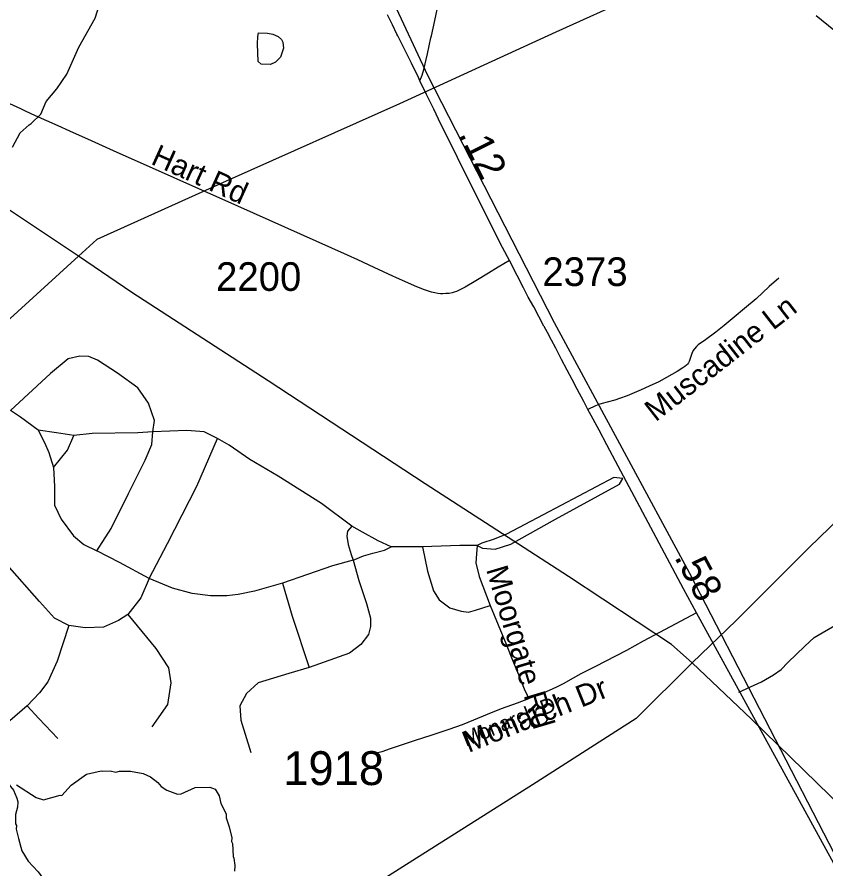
# Model space of a CAD drawing. Extents: x 1383679 to 1536984, y 460658 to 651027.
# Drawn here: x 1414038 to 1417565, y 577431 to 581148 of the extents above; entities that cross this region are included whole.
import ezdxf

# ---------------------------------------------------------------- set-up
doc = ezdxf.new("R2010")
doc.units = 0
for name, color, linetype in [('Default', 7, 'Continuous'), ('Exist Boundary Political City Limit New', 7, 'Continuous'), ('Exist Hydrographic Misc Water Feature', 7, 'Continuous'), ('Exist Road Non-System Secondary Historical Number Label', 7, 'Continuous'), ('Exist Road Non-System Type 51', 7, 'Continuous'), ('Exist Road Non-System Type 51 Label', 7, 'Continuous'), ('Exist Road Primary NC UnDivided 4 Lane Attributed', 7, 'Continuous'), ('Exist Road Secondary Mileage Hundredths English Label', 7, 'Continuous'), ('Exist Road Secondary Type 51 Attributed', 7, 'Continuous'), ('Exist Road Secondary Type 51 Label', 7, 'Continuous'), ('Exist Road Secondary Type 51 Number Label', 7, 'Continuous'), ('Exist Utilities Electrical Transmission Line', 7, 'Continuous'), ('Map Preparation Boundary City Limit Buffer Line', 7, 'Continuous')]:
    doc.layers.add(name, color=color, linetype=linetype)

msp = doc.modelspace()

# ---------------------------------------------------------------- linework, layer by layer
at = {"layer": 'Exist Boundary Political City Limit New'}
msp.add_lwpolyline([(1413854.6, 584900.5), (1414264.6, 584293.4), (1414691.9, 584019.8), (1414666.2, 583549.6), (1414836.8, 582972.1), (1415041.9, 582578.8), (1415827.9, 580894.3), (1416380, 579815.8), (1416969.5, 578721.4), (1417624.5, 577453.4), (1418270.8, 578095.2), (1418353.6, 578177.2), (1418574.6, 578320.2), (1419005.1, 578502.6), (1419403.4, 578708.9)], dxfattribs=at)
at = {"layer": 'Exist Hydrographic Misc Water Feature'}
for points in [[(1414018.1, 580579.7), (1414051.6, 580642.9), (1414090.4, 580678), (1414100.5, 580683.7), (1414141.5, 580724.8), (1414165.3, 580779.4), (1414211.9, 580835), (1414255.4, 580898), (1414308.1, 581016.7), (1414378.9, 581143), (1414403.3, 581223.5), (1414418.6, 581302), (1414471.4, 581340.8), (1414480.7, 581396.5), (1414477.3, 581418.6), (1414478.1, 581456.6), (1414474.4, 581470.6), (1414472, 581540.6), (1414476.6, 581656.5), (1414465.7, 581792.7), (1414453.6, 581835.5), (1414454.8, 581840.9), (1414439.7, 581881.3), (1414402.6, 581955.7)], [(1415091, 581078.8), (1415129.6, 581077.4), (1415153.5, 581072.8), (1415177.3, 581062.3), (1415191, 581049.9), (1415196.7, 581037.8), (1415200.2, 581011.7), (1415187.3, 580972.1), (1415164.7, 580950.6), (1415142.6, 580941.2), (1415102.6, 580942.1), (1415088.8, 580954.4), (1415086.6, 581030.4), (1415087.3, 581062.4), (1415091, 581078.8)], [(1414035.2, 577798.5), (1414121.9, 577742.5), (1414153.7, 577733.7), (1414226.5, 577753.1), (1414234.2, 577751.8), (1414274.2, 577796.6), (1414340.3, 577845.3), (1414404.6, 577859.8), (1414412.6, 577857.6), (1414444.6, 577858.9), (1414468.4, 577854.3), (1414484.5, 577857.9), (1414532.6, 577858.8), (1414588.4, 577847.5), (1414620.1, 577832.8), (1414651.5, 577808), (1414667.1, 577791.7), (1414690.7, 577775.1), (1414738.4, 577758), (1414754.4, 577759.6), (1414815, 577786.2), (1414879.1, 577788.7), (1414902.1, 577780.3), (1414919.1, 577750.9), (1414926.4, 577717), (1414949.6, 577671.4), (1414950, 577655), (1414963.1, 577614.8), (1414974.1, 577566.6), (1414973.7, 577550.6), (1414977.5, 577542.5), (1414980.3, 577486.4), (1414984, 577478.3), (1414987.3, 577446.3), (1414986.8, 577422.3)], [(1413997.5, 577814.4), (1414009, 577791.1), (1414022.7, 577774.8), (1414037.8, 577740.4), (1414041.5, 577724.4), (1414040.9, 577700.4), (1414032.2, 577668.6), (1414031.3, 577628.7), (1414035.2, 577620.6), (1414034.8, 577604.6), (1414043.9, 577564.4), (1414059.6, 577510.6), (1414086.6, 577465.8), (1414130.5, 577418.4), (1414169.4, 577365.6), (1414184.4, 577325.2), (1414191.7, 577293), (1414199.4, 577276.9), (1414217.9, 577212.5), (1414237.2, 577116.3)]]:
    msp.add_lwpolyline(points, dxfattribs=at)
at = {"layer": 'Exist Road Non-System Type 51'}
for points in [[(1417360.1, 580008.7), (1417317.6, 579972.8), (1417260.1, 579918.6), (1417209.4, 579876.3), (1417164.6, 579838.4), (1417121.5, 579801.6), (1417084.8, 579772.6), (1417039.9, 579739.7), (1417007.9, 579717.4), (1417000, 579710.3), (1416991.5, 579701), (1416985.8, 579692.6), (1416980.1, 579680.8), (1416968.5, 579644.5), (1416965.9, 579638.9), (1416961.9, 579633.6), (1416957.4, 579628.8), (1416950.2, 579623.7), (1416941.4, 579617.5), (1416915.6, 579601.4), (1416870, 579574.8), (1416836.4, 579557.2), (1416793.5, 579537.4), (1416759.9, 579521.8), (1416729.2, 579508.3), (1416697.9, 579495.7), (1416665.2, 579484.2), (1416643.9, 579477.2), (1416610.9, 579467.7), (1416588.6, 579462.1), (1416574.6, 579457.9), (1416560.2, 579452.4), (1416527.2, 579435.7)], [(1414629.5, 579337.7), (1414637.2, 579387.2), (1414611.6, 579464.1), (1414565.5, 579530.7), (1414475.9, 579594.8), (1414388.9, 579651.1), (1414350.5, 579666.5), (1414312.1, 579669.1), (1414260.9, 579656.3), (1414184.1, 579592.2), (1414010, 579430.8)], [(1414130.3, 579346.2), (1414053.5, 579402.6), (1414010, 579430.8)], [(1414286.5, 579323.1), (1414209.7, 579333.4), (1414130.3, 579346.2)], [(1414130.3, 579346.2), (1414158.5, 579292.4), (1414176.4, 579248.8), (1414196.9, 579182.2)], [(1414196.9, 579182.2), (1414258.3, 579259.1), (1414286.5, 579323.1)], [(1414629.5, 579337.7), (1414565.5, 579333.4), (1414365.8, 579330.8), (1414286.5, 579323.1)], [(1414386.8, 578819.1), (1414448.4, 578917), (1414524.5, 579069.3), (1414596.9, 579214.4), (1414625.9, 579283.3), (1414629.5, 579337.7)], [(1414912.1, 579308.7), (1414854.2, 579337.7), (1414778.1, 579344.9), (1414629.5, 579337.7)], [(1414614.4, 578698.9), (1414694.7, 578851.8), (1414821.6, 579102), (1414912.1, 579308.7)], [(1415497.4, 578926.3), (1415365, 579025.8), (1415176.6, 579145.5), (1415053.4, 579218), (1414962.9, 579279.7), (1414912.1, 579308.7)], [(1414196.9, 579182.2), (1414202, 579100.2), (1414202, 579018.2), (1414230.1, 578956.7), (1414283.9, 578885), (1414330, 578846.5), (1414386.8, 578819.1)], [(1416679.5, 579135.1), (1416639.7, 579138.7), (1416332, 578975.6), (1416172.8, 578892.3), (1416118.5, 578870.6), (1416064.2, 578852.5), (1416043.9, 578842.7)], [(1416043.9, 578842.7), (1416067.8, 578830.7), (1416122.1, 578827.1), (1416190.9, 578848.8), (1416386.3, 578957.5), (1416665, 579109.7), (1416679.5, 579135.1)], [(1415497.4, 578926.3), (1415478.5, 578904.7), (1415475.8, 578883.2), (1415481.2, 578846.8), (1415494.7, 578803.7), (1415504.1, 578778.1)], [(1415669.7, 578837.4), (1415613.1, 578863), (1415544.5, 578900.7), (1415497.4, 578926.3)], [(1415504.1, 578778.1), (1415548.5, 578796.9), (1415588.9, 578809.1), (1415640.1, 578822.5), (1415669.7, 578837.4)], [(1415805.6, 578837.4), (1415746.4, 578836), (1415669.7, 578837.4)], [(1416043.9, 578842.7), (1415968.5, 578842.7), (1415805.6, 578837.4)], [(1415805.6, 578837.4), (1415827.2, 578730.9), (1415854.1, 578644.7), (1415878.3, 578605.6), (1415925.4, 578570.6), (1415973.9, 578555.8), (1416006.2, 578551.7), (1416037.1, 578559.8), (1416100.4, 578580.8)], [(1416043.9, 578842.7), (1416041.2, 578806.4), (1416038.5, 578767.3), (1416053.3, 578708), (1416100.4, 578580.8)], [(1414263.3, 578494.1), (1414202, 578525.4), (1414136.8, 578597.9), (1413995.5, 578757.5), (1413937.5, 578822.7)], [(1414614.4, 578698.9), (1414484.6, 578768.3), (1414386.8, 578819.1)], [(1415504.1, 578778.1), (1415413.3, 578754.1), (1415196.1, 578678.6)], [(1415504.1, 578778.1), (1415528.1, 578690), (1415561.8, 578588.8), (1415579.8, 578525.7), (1415579.8, 578489.7), (1415570.8, 578453.7), (1415537.1, 578411), (1415487.6, 578372.7), (1415312.3, 578309.7)], [(1414614.4, 578698.9), (1414578.5, 578613.8), (1414520.6, 578541.3)], [(1415196.1, 578678.6), (1415072.8, 578643.6), (1415002.8, 578628.8), (1414953.1, 578623.3), (1414881.3, 578623.3), (1414802.1, 578632.5), (1414715.6, 578656.5), (1414614.4, 578698.9)], [(1415196.1, 578678.6), (1415238.1, 578534.8), (1415312.3, 578309.7)], [(1416100.4, 578580.8), (1416170.6, 578411.4), (1416198.6, 578341.9), (1416224.5, 578279.9), (1416249.8, 578217), (1416261.6, 578189.1), (1416267.8, 578174.1)], [(1414520.6, 578541.3), (1414480.7, 578515.9), (1414415.5, 578486.9), (1414335.8, 578483.3), (1414263.3, 578494.1)], [(1414520.6, 578541.3), (1414643.8, 578392.6), (1414698.1, 578309.2), (1414709, 578243.9), (1414694.5, 578149.6), (1414625.6, 578051.7)], [(1416999.8, 578549), (1416839, 578462.6), (1416767.8, 578425.4), (1416695.2, 578385.1), (1416557.9, 578313.5), (1416496.5, 578282.8), (1416463.3, 578264.3), (1416419.7, 578239.3), (1416390.2, 578224.2), (1416358.8, 578210), (1416314.3, 578191.6), (1416273.8, 578176.4), (1416267.8, 578174.1), (1416219, 578155), (1416148.4, 578129.3), (1416088.1, 578105.5), (1416028, 578080.6), (1415978.2, 578060.1), (1415921.3, 578039.8), (1415846.3, 578014.7), (1415768.9, 577990.5), (1415699.7, 577967.6), (1415664.9, 577955.2), (1415629.1, 577942.8), (1415610.8, 577937.6), (1415599.1, 577935.7), (1415597.6, 577935.8)], [(1416999.8, 578549), (1416839, 578462.6), (1416767.8, 578425.4), (1416695.2, 578385.1), (1416557.9, 578313.5), (1416496.5, 578282.8), (1416463.3, 578264.3), (1416419.7, 578239.3), (1416390.2, 578224.2), (1416358.8, 578210), (1416314.3, 578191.6), (1416273.8, 578176.4), (1416267.8, 578174.1), (1416219, 578155), (1416148.4, 578129.3), (1416088.1, 578105.5), (1416028, 578080.6), (1415978.2, 578060.1), (1415921.3, 578039.8), (1415846.3, 578014.7), (1415768.9, 577990.5), (1415699.7, 577967.6), (1415664.9, 577955.2), (1415629.1, 577942.8), (1415610.8, 577937.6), (1415599.1, 577935.7), (1415597.6, 577935.8)], [(1414263.3, 578494.1), (1414212.6, 578338.2), (1414172.8, 578247.5), (1414136.5, 578200.4), (1414082.2, 578142.4)], [(1417184.5, 578202.8), (1417283.6, 578248.2), (1417336.6, 578278.7), (1417368.9, 578301.2), (1417399.2, 578331.7), (1417473.1, 578403.7), (1417512.9, 578441.5), (1417611.4, 578498.3), (1417651.2, 578521.4)], [(1415312.3, 578309.7), (1415223.5, 578283.8), (1415089.4, 578243.9), (1415038.7, 578196.8), (1415009.7, 578142.4), (1415013.3, 578080.7), (1415056.8, 577939.3)], [(1414082.2, 578142.4), (1414006.1, 578077.1), (1413926.4, 578008.2)], [(1414082.2, 578142.4), (1414132.9, 578088), (1414216.2, 578000.9)]]:
    msp.add_lwpolyline(points, dxfattribs=at)
at = {"layer": 'Exist Road Primary NC UnDivided 4 Lane Attributed'}
msp.add_lwpolyline([(1417522.9, 581155.3), (1417599, 581092.2)], dxfattribs=at)
at = {"layer": 'Exist Road Secondary Type 51 Attributed'}
for points in [[(1415794.4, 580870.3), (1415804.2, 580894.1), (1415811.8, 580919.3), (1415828, 580987.1), (1415842.6, 581056.8), (1415844.6, 581066), (1415859.4, 581133.5), (1415876.3, 581208.2), (1415890.1, 581271.6), (1415905, 581339), (1415918.9, 581401.3), (1415932.7, 581469.9), (1415941.1, 581515.5), (1415947.6, 581558.1), (1415950.6, 581586.5), (1415950.6, 581586.7)], [(1415794.4, 580870.3), (1415787.9, 580884), (1415757.4, 580947.2), (1415736.1, 580990.1), (1415715.4, 581031.4), (1415697.9, 581066), (1415694, 581073.8), (1415674.7, 581114.4), (1415653.6, 581157.5)], [(1416184.7, 580085.2), (1416176.3, 580101.3), (1416143.5, 580164.1), (1416119.5, 580212.7), (1416096.5, 580257.6), (1416071.7, 580308.5), (1416032.2, 580385.4), (1415997.6, 580456.2), (1415977.4, 580496), (1415957.8, 580534.5), (1415919, 580614.8), (1415886, 580681.2), (1415854.6, 580745.8), (1415823, 580809.7), (1415794.4, 580870.3)], [(1416184.7, 580085.2), (1416136.5, 580056.4), (1416093.5, 580030.4), (1416039.1, 579997.5), (1415991.6, 579969.4), (1415971.5, 579958.8), (1415953.8, 579951), (1415944.2, 579947.4), (1415934.6, 579945.1), (1415921.8, 579942.5), (1415907.9, 579941.2), (1415895.1, 579940.5), (1415884.5, 579940.6), (1415872.6, 579941.9), (1415860.1, 579944.1), (1415845.7, 579947.8), (1415832.1, 579951.8), (1415810.4, 579959), (1415770.7, 579975.5), (1415690, 580011.4), (1415677, 580017.5), (1415595.9, 580055.4), (1415524.6, 580088.5), (1415479.3, 580109.1), (1415001, 580322.5), (1414459.2, 580564.8), (1414363.2, 580607.8), (1414268.9, 580650.6), (1414217.4, 580673.6), (1414168.8, 580695.5), (1414119, 580717.6), (1414075, 580737.5), (1414055.3, 580747.1), (1414006.2, 580769.5)], [(1416999.8, 578549), (1416943.7, 578654), (1416647.9, 579210.2), (1416609.7, 579282), (1416575.8, 579345.6), (1416541, 579409.3), (1416527.2, 579435.7), (1416509.3, 579470.1), (1416480.7, 579524.1), (1416458.7, 579567.2), (1416437.1, 579606.8), (1416412.4, 579654.1), (1416386.5, 579703.8), (1416367.9, 579738.4), (1416350.5, 579771.6), (1416335.9, 579798.2), (1416334.9, 579800), (1416312.9, 579841.2), (1416290.7, 579883), (1416267.1, 579926.5), (1416246.5, 579966.6), (1416218, 580020.7), (1416184.7, 580085.2)], [(1417623.5, 577409.6), (1416999.8, 578549)]]:
    msp.add_lwpolyline(points, dxfattribs=at)
at = {"layer": 'Exist Utilities Electrical Transmission Line'}
for points in [[(1414305.5, 580105), (1413894.2, 580378.4), (1413288.9, 580785.2), (1412770.5, 581124.6), (1412226.5, 581474.3), (1411648.6, 581850.5), (1410972, 582296.7), (1410637.7, 582516.8), (1410465.7, 582631.7)], [(1417682.9, 581675.4), (1417069.9, 581391.8), (1416386.5, 581081.4), (1415705.1, 580769.2), (1414963.3, 580437.7), (1414386.8, 580177.6), (1414305.5, 580105)], [(1418993.8, 580309.6), (1418617.4, 579929.8), (1418035.6, 579359.6), (1417490.6, 578832.7), (1417173.2, 578515.9), (1416982, 578331.1)], [(1414305.5, 580105), (1413775.3, 579621.8), (1413018, 578960.6), (1412426.7, 578420.6), (1411699.6, 577778.7), (1411185.8, 577313.4), (1410951.4, 577100.5)], [(1416982, 578331.1), (1416891.4, 578410.8), (1416442.3, 578706.7), (1415817, 579111.9), (1415132.5, 579560.3), (1414539, 579946.8), (1414305.5, 580105)], [(1416982, 578331.1), (1416737.8, 578087.3), (1416284.8, 577798.9), (1415763.3, 577467.8), (1415350.6, 577206.8), (1414865.4, 576899), (1414317.5, 576560.3), (1413765.6, 576207.6), (1413162.9, 575829.9), (1412827, 575607.6), (1412509.2, 575849.3), (1412039.7, 576233.7), (1411802.8, 576422), (1410951.4, 577100.5)], [(1427173.4, 568483.1), (1426733.5, 568858.4), (1426087.9, 569490.1), (1425592, 569975.1), (1425035.1, 570519.1), (1424521.6, 571020.5), (1424055.2, 571478.9), (1423514, 571996.8), (1422990.6, 572508.2), (1422528.2, 572962.7), (1422006.6, 573462.1), (1421465.6, 574003.8), (1421003, 574448.3), (1420324, 575100.5), (1419741.5, 575669.1), (1419233.7, 576156.4), (1418704.2, 576671.9), (1418251.6, 577106.2), (1417696.5, 577640.2), (1417240, 578084.4), (1416982, 578331.1)]]:
    msp.add_lwpolyline(points, dxfattribs=at)
at = {"layer": 'Map Preparation Boundary City Limit Buffer Line'}
msp.add_lwpolyline([(1413854.6, 584900.5), (1414264.6, 584293.4), (1414691.9, 584019.8), (1414666.2, 583549.6), (1414836.8, 582972.1), (1415041.9, 582578.8), (1415827.9, 580894.3), (1416380, 579815.8), (1416969.5, 578721.4), (1417624.5, 577453.4), (1418270.8, 578095.2), (1418353.6, 578177.2), (1418574.6, 578320.2), (1419005.1, 578502.6), (1419403.4, 578708.9)], dxfattribs=at)

# ---------------------------------------------------------------- texts
at = {"layer": 'Default'}
msp.add_text('Monarch Dr', height=65.62, rotation=21.8835, dxfattribs=at).set_placement((1415995.5, 577964.6))
at = {"layer": 'Exist Road Non-System Secondary Historical Number Label'}
msp.add_text('1918', height=147.64, dxfattribs=at).set_placement((1415198.9, 577797.5))
at = {"layer": 'Exist Road Non-System Type 51 Label'}
for s, rotation, p in [('Muscadine Ln', 37.9426, (1416822.2, 579379.5)), ('Moorgate Rd', 286.607, (1416082.6, 578738.3)), ('Monarch Dr', 21.8835, (1416006.5, 577937.3))]:
    msp.add_text(s, height=95, rotation=rotation, dxfattribs=at).set_placement(p)
at = {"layer": 'Exist Road Secondary Mileage Hundredths English Label'}
for s, rotation, p in [('.12', 296.6416, (1415962.9, 580637.1)), ('.58', 298.0065, (1416901.6, 578792.2))]:
    msp.add_text(s, height=125, rotation=rotation, dxfattribs=at).set_placement(p)
at = {"layer": 'Exist Road Secondary Type 51 Label'}
msp.add_text('Hart Rd', height=95, rotation=335.6956, dxfattribs=at).set_placement((1414617.2, 580508.8))
at = {"layer": 'Exist Road Secondary Type 51 Number Label'}
for s, p in [('2373', (1416328.4, 579974.5)), ('2200', (1414905.7, 579953.2))]:
    msp.add_text(s, height=125, dxfattribs=at).set_placement(p)

doc.saveas('drawing.dxf')
